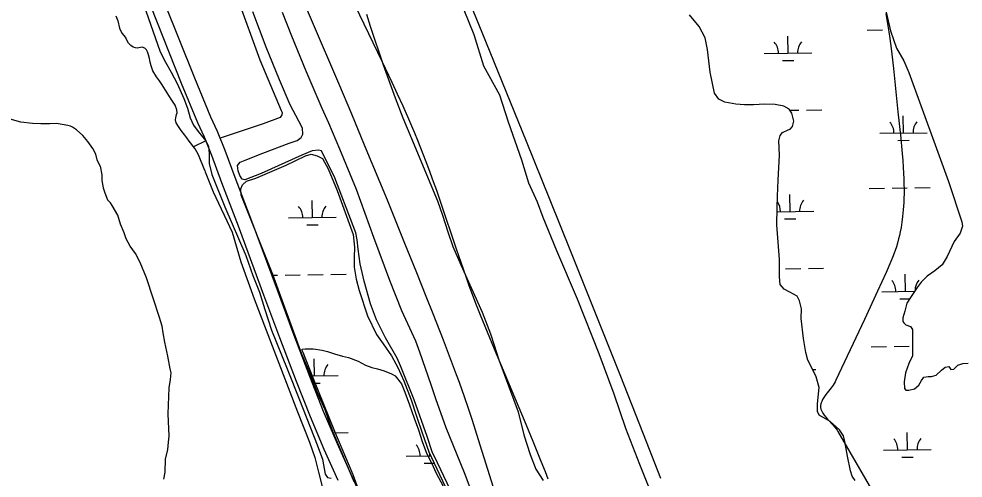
# Model space of a CAD drawing. Extents: x 3715084 to 3753216, y 488173 to 513963.
# Drawn here: x 3731481 to 3733466, y 494915 to 495879 of the extents above; entities that cross this region are included whole.
import ezdxf

# ---------------------------------------------------------------- set-up
doc = ezdxf.new("R2010")
doc.units = 0
for name, color, linetype in [('V-LEVE-TOET', 7, 'Continuous'), ('V-ROAD-CNTR', 7, 'Continuous'), ('V-SITE-OTLN', 7, 'Continuous'), ('V-SITE-VEGE', 7, 'Continuous'), ('V-TOPO-SHOR', 7, 'Continuous'), ('V-WETL-SWMP', 7, 'Continuous')]:
    doc.layers.add(name, color=color, linetype=linetype)

msp = doc.modelspace()

# ---------------------------------------------------------------- linework, layer by layer
at = {"layer": 'V-LEVE-TOET'}
for points in [[(3732387.6, 494891.1), (3732354.6, 494960.1), (3732350.8, 494968), (3732339.2, 495002.1), (3732311.9, 495079.4), (3732283.5, 495150.9), (3732276.1, 495166.4), (3732251.6, 495209.2), (3732232.9, 495247.3), (3732220.3, 495281.1), (3732207, 495328.8), (3732198.7, 495364.8), (3732194.2, 495395.8), (3732192.3, 495415.3), (3732189.4, 495430), (3732183.8, 495444.5), (3732145.3, 495545.4), (3732117.3, 495602), (3732110.8, 495603.4), (3732097.8, 495602.4), (3732075.8, 495593.4), (3731990.4, 495554.3), (3731956.6, 495541), (3731950.8, 495542.5), (3731945.8, 495550.4), (3731942.1, 495560.5), (3731941, 495571.3), (3731946.4, 495578.3), (3731956.9, 495582.7), (3731993.9, 495597.1), (3732049.4, 495618.4), (3732066.4, 495623.9), (3732074.6, 495629.9), (3732078, 495637), (3732077.3, 495650), (3732069.5, 495664.8), (3732051.7, 495698.7), (3732028.8, 495751.2), (3732001, 495819.8), (3731973, 495894.5)], [(3732034.5, 495893.8), (3732054.2, 495843.7), (3732084.5, 495770.2), (3732118.3, 495692), (3732132.2, 495660.8), (3732155.4, 495606.7), (3732190.4, 495521.7), (3732226.9, 495421.1), (3732260.1, 495330.3), (3732285.4, 495266.7), (3732298.1, 495239.4), (3732314.6, 495203.3), (3732323.2, 495179.7), (3732347.1, 495111.5), (3732357.2, 495082), (3732379, 495021.4), (3732417, 494926.9), (3732433.6, 494884)]]:
    msp.add_lwpolyline(points, dxfattribs=at)
at = {"layer": 'V-ROAD-CNTR'}
for points in [[(3731688.6, 496130.7), (3731700.5, 496082.9), (3731724.7, 495998.1), (3731739.6, 495952.8), (3731758.5, 495905.1), (3731822.4, 495744.3), (3731856.9, 495661.6), (3731870.5, 495631.4), (3731886.5, 495592.8), (3731907, 495536), (3731942.4, 495444.7), (3731995.8, 495300.1), (3732029.3, 495210.1), (3732064.1, 495118.1), (3732093.3, 495044.3), (3732122.5, 494975.3), (3732151.9, 494910.5)], [(3731717.7, 496138), (3731729.4, 496090.6), (3731753.3, 496006.9), (3731767.8, 495963.1), (3731786.4, 495916.1), (3731850.2, 495755.6), (3731884.4, 495673.6), (3731898.1, 495643.3), (3731914.4, 495603.6), (3731935.1, 495546.6), (3731970.5, 495455.3), (3732023.9, 495310.5), (3732057.4, 495220.7), (3732092.1, 495128.9), (3732121, 495055.7), (3732150, 494987.4), (3732179.2, 494923), (3732205.9, 494864.4)]]:
    msp.add_lwpolyline(points, dxfattribs=at)
at = {"layer": 'V-SITE-OTLN'}
for p, q in [((3731735.5, 495933.3), (3731778.5, 495809.9)), ((3731778.5, 495809.9), (3731789.6, 495788.6)), ((3731789.6, 495788.6), (3731801.4, 495767.2)), ((3731801.4, 495767.2), (3731813.8, 495743.8)), ((3731813.8, 495743.8), (3731828.1, 495712.2)), ((3731828.1, 495712.2), (3731835.8, 495691.6)), ((3731835.8, 495691.6), (3731841.5, 495671.8)), ((3731841.5, 495671.8), (3731848.6, 495656)), ((3731848.6, 495656), (3731857.9, 495642.8)), ((3731857.9, 495642.8), (3731867.2, 495631.8)), ((3731867.2, 495631.8), (3731874.5, 495623.4)), ((3731874.5, 495623.4), (3731879.7, 495611.1)), ((3731879.7, 495611.1), (3731881.4, 495596.7)), ((3731881.4, 495596.7), (3731881, 495575.7)), ((3731881, 495575.7), (3731886.6, 495552.4)), ((3731886.6, 495552.4), (3731914.4, 495484.4)), ((3731914.4, 495484.4), (3731958.5, 495382.1)), ((3731958.5, 495382.1), (3731973.2, 495340.3)), ((3731973.2, 495340.3), (3731987.4, 495305.2)), ((3731987.4, 495305.2), (3731998.2, 495268.9)), ((3731998.2, 495268.9), (3732012.3, 495225.8)), ((3732012.3, 495225.8), (3732045.2, 495144.1)), ((3732045.2, 495144.1), (3732071, 495078.9)), ((3732071, 495078.9), (3732108.5, 494984.8)), ((3732108.5, 494984.8), (3732119.4, 494954.7)), ((3732119.4, 494954.7), (3732124.9, 494923.2)), ((3732124.9, 494923.2), (3732130.2, 494916.3)), ((3732130.2, 494916.3), (3732137.6, 494914.8))]:
    msp.add_line(p, q, dxfattribs=at)
at = {"layer": 'V-SITE-VEGE'}
for p, q in [((3732455, 495850.5), (3732178.5, 496530.7)), ((3733303.4, 495890.4), (3733305.7, 495877.6)), ((3733305.7, 495877.6), (3733307.7, 495865.6)), ((3732547.9, 495621.8), (3732455, 495850.5)), ((3733307.7, 495865.6), (3733311.1, 495842.9)), ((3733311.1, 495842.9), (3733313.8, 495823)), ((3733313.8, 495823), (3733316, 495805.5)), ((3733316, 495805.5), (3733319.4, 495775)), ((3733319.4, 495775), (3733328.7, 495684.1)), ((3733328.7, 495684.1), (3733334.7, 495628.5)), ((3732597.8, 495498.8), (3732547.9, 495621.8)), ((3733334.7, 495628.5), (3733336.4, 495612)), ((3733336.4, 495612), (3733337.8, 495596.5)), ((3733337.8, 495596.5), (3733339, 495581.9)), ((3733339, 495581.9), (3733339.9, 495568.2)), ((3733339.9, 495568.2), (3733340.6, 495555.4)), ((3733340.6, 495555.4), (3733341.1, 495543.4)), ((3733341.1, 495543.4), (3733341.4, 495532.1)), ((3733341.4, 495532.1), (3733341.5, 495521.6)), ((3733341.5, 495511.7), (3733341.2, 495502.5)), ((3733341.5, 495521.6), (3733341.5, 495511.7)), ((3732641.2, 495391), (3732597.8, 495498.8)), ((3733340.9, 495493.9), (3733340.4, 495485.8)), ((3733341.2, 495502.5), (3733340.9, 495493.9)), ((3733339.9, 495478.3), (3733338.5, 495464.3)), ((3733340.4, 495485.8), (3733339.9, 495478.3)), ((3733337, 495452.1), (3733335.3, 495441.5)), ((3733338.5, 495464.3), (3733337, 495452.1)), ((3733333.6, 495432.3), (3733331.8, 495424.3)), ((3733335.3, 495441.5), (3733333.6, 495432.3)), ((3733330.2, 495417.3), (3733328.6, 495411.2)), ((3733331.8, 495424.3), (3733330.2, 495417.3)), ((3733323, 495392.9), (3733320.9, 495387)), ((3733325.5, 495400.7), (3733323, 495392.9)), ((3733328.6, 495411.2), (3733325.5, 495400.7)), ((3732679, 495296.6), (3732641.2, 495391)), ((3733317.6, 495378.3), (3733314, 495369.7)), ((3733320.9, 495387), (3733317.6, 495378.3)), ((3733314, 495369.7), (3733303.8, 495346.9)), ((3733303.8, 495346.9), (3733285.8, 495307.2)), ((3732744.8, 495131.4), (3732679, 495296.6)), ((3733285.8, 495307.2), (3733258.4, 495248.1)), ((3733258.4, 495248.1), (3733198.4, 495120.3)), ((3732793.9, 495007.3), (3732744.8, 495131.4)), ((3733196.5, 495116.7), (3733194.5, 495113.3)), ((3733198.4, 495120.3), (3733196.5, 495116.7)), ((3733188.2, 495104.3), (3733177.4, 495090.4)), ((3733192.4, 495110.2), (3733188.2, 495104.3)), ((3733194.5, 495113.3), (3733192.4, 495110.2)), ((3733168.5, 495075.8), (3733167.4, 495073)), ((3733170.3, 495079.6), (3733168.5, 495075.8)), ((3733173.1, 495084.3), (3733170.3, 495079.6)), ((3733177.4, 495090.4), (3733173.1, 495084.3)), ((3733166.2, 495067.6), (3733166.1, 495064.4)), ((3733166.1, 495064.4), (3733166.3, 495062.8)), ((3733166.8, 495070.8), (3733166.2, 495067.6)), ((3733166.3, 495062.8), (3733166.9, 495059.6)), ((3733167.4, 495073), (3733166.8, 495070.8)), ((3733166.9, 495059.6), (3733168, 495056.6)), ((3733168, 495056.6), (3733169.3, 495053.9)), ((3733169.3, 495053.9), (3733170.7, 495051.3)), ((3733170.7, 495051.3), (3733172.3, 495048.9)), ((3733172.3, 495048.9), (3733174, 495046.7)), ((3733174, 495046.7), (3733177.3, 495042.5)), ((3733177.3, 495042.5), (3733180.6, 495038.9)), ((3733180.6, 495038.9), (3733192.5, 495026)), ((3733192.5, 495026), (3733195.4, 495022.8)), ((3733195.4, 495022.8), (3733199.3, 495017.8)), ((3733199.3, 495017.8), (3733201.1, 495015.2)), ((3733201.1, 495015.2), (3733202.7, 495012.7)), ((3732830.6, 494914.2), (3732793.9, 495007.3)), ((3733202.7, 495012.7), (3733330.6, 494792.6))]:
    msp.add_line(p, q, dxfattribs=at)
for points in [[(3732317.8, 495345.7), (3732291.4, 495411.2), (3732255.8, 495498.3), (3732208.1, 495614.3), (3732181.2, 495679), (3732153.9, 495743.7), (3732098.8, 495872.8), (3732062.4, 495958.9), (3732041.8, 496008.3), (3732018.6, 496064.8), (3732006.5, 496095), (3731993.6, 496127.3), (3731980.2, 496161.9), (3731940.2, 496265.8), (3731820.1, 496577.5), (3731750.2, 496760.6), (3731735.2, 496804.9), (3731721.1, 496838.6), (3731649.9, 497024)], [(3732178.3, 495927.5), (3732244.2, 495790.9), (3732265.4, 495746.2), (3732276.5, 495722.3), (3732288.2, 495696.7), (3732300.3, 495669.2), (3732312.9, 495639.8), (3732319.2, 495624.5), (3732325.6, 495608.7), (3732332, 495592.4), (3732342.4, 495565.1), (3732352.3, 495537.6), (3732358.8, 495519.3), (3732367.2, 495494.7), (3732400.3, 495396.3), (3732409.9, 495368.2), (3732421.1, 495336.2), (3732427.2, 495319.2), (3732433.9, 495301.2), (3732441.3, 495282), (3732450.7, 495258), (3732460.3, 495234.2), (3732479.9, 495186.6), (3732493.2, 495154.9), (3732546.6, 495028.4), (3732561.6, 494992.2), (3732578.4, 494950.6), (3732587.2, 494928.4), (3732592.9, 494913.3)], [(3732494.4, 494846), (3732447.4, 494995.1), (3732434.4, 495035.9), (3732426.7, 495059.1), (3732417.8, 495085.5), (3732407.2, 495115.6), (3732401.3, 495131.6), (3732395, 495148.6), (3732373.6, 495204.2), (3732352, 495259.7), (3732337.4, 495296.6), (3732317.8, 495345.7)]]:
    msp.add_lwpolyline(points, dxfattribs=at)
at = {"layer": 'V-TOPO-SHOR'}
msp.add_line((3731874.4, 495623.5), (3731848.6, 495610.5), dxfattribs=at)
for points in [[(3732057.9, 496810), (3732131, 496627.9), (3732206, 496432.2), (3732259.3, 496300.6), (3732303.7, 496195.5), (3732338.7, 496094.6), (3732363.1, 496033.9), (3732416.3, 495898.2), (3732437.5, 495846.4), (3732457.7, 495781), (3732491.6, 495720.1), (3732510, 495662.9), (3732538, 495583.2), (3732552.5, 495534.9), (3732570.6, 495495.3), (3732582.8, 495463.2), (3732611, 495393), (3732654.8, 495291.3), (3732700.4, 495176.7), (3732731.7, 495092.1), (3732756.5, 495019.9), (3732785.3, 494944.3), (3732841.8, 494804.4)], [(3731661.8, 496665.3), (3731712.5, 496530.1), (3731772.8, 496376.5), (3731824.1, 496237.1), (3731886.9, 496066), (3731941, 495923.1), (3731987.8, 495793.1), (3732032.8, 495687.2), (3732034.4, 495682.5), (3732033.8, 495677.8), (3732030.2, 495672.6), (3731994.9, 495658.8), (3731904.4, 495628.7)], [(3732212.1, 495889.3), (3732219.5, 495863.8), (3732247.1, 495782.8), (3732258.4, 495751.9), (3732272.2, 495713.7), (3732288.6, 495671.4), (3732306.3, 495627.8), (3732361.3, 495496.9), (3732372, 495467.4), (3732383.2, 495431.9), (3732393.2, 495401.1), (3732410.4, 495362.8), (3732454.8, 495263.4), (3732472.4, 495217.8), (3732479.9, 495193.7), (3732489.9, 495163.5), (3732501.2, 495133.4), (3732530.8, 495054.2), (3732542.4, 495005.4), (3732556.1, 494964.5), (3732568.1, 494933.7), (3732582.9, 494910.1)], [(3733303.7, 495893.5), (3733313, 495854.1), (3733325.8, 495818), (3733340.8, 495791.3), (3733351.7, 495766.7), (3733434.7, 495537.7), (3733463.3, 495453.2), (3733464.5, 495443.8), (3733459.4, 495429), (3733446.9, 495411.7), (3733432, 495380.2), (3733421.5, 495362.9), (3733406.4, 495350.3), (3733389.9, 495339.2), (3733377.4, 495326.6), (3733369.1, 495315.3), (3733356.5, 495296.6), (3733347.4, 495282.6), (3733343, 495265.8), (3733339.3, 495251.7), (3733339.1, 495243.6), (3733341.1, 495240.8), (3733345.1, 495236.7), (3733355.1, 495233.1), (3733359.1, 495226.9), (3733359.5, 495213.4), (3733359.2, 495171.5), (3733351.4, 495155.4), (3733344.9, 495135.9), (3733341.8, 495117.1), (3733342.2, 495102.9), (3733345.5, 495099.4), (3733351.6, 495099.3), (3733363.8, 495102.4), (3733372.8, 495110.3), (3733378.4, 495119.7), (3733383.3, 495127), (3733392.1, 495128.2), (3733399.5, 495128), (3733409.1, 495131.2), (3733420.1, 495141.8), (3733427.7, 495147.7), (3733435.8, 495148.9), (3733439.8, 495142.7), (3733446.5, 495143.9), (3733454.8, 495151.8), (3733465.1, 495155.7), (3733476.6, 495156.1)], [(3731685.5, 495885.5), (3731689.1, 495875.2), (3731693.1, 495860.1), (3731697.9, 495849.3), (3731705.7, 495840.4)], [(3731872.3, 495560.8), (3731859, 495593.8), (3731851.7, 495606.2), (3731848.6, 495610.5), (3731844.9, 495615.7), (3731839.2, 495622.8), (3731834.1, 495629.3), (3731830.2, 495635.2), (3731822.8, 495644.7), (3731816.6, 495653.6), (3731812.1, 495661.3), (3731810.4, 495667.2), (3731811.1, 495671.8), (3731813, 495678.8), (3731814.3, 495682.2), (3731813.2, 495688.7), (3731809.9, 495698.1), (3731803.2, 495708.7), (3731796.4, 495718.8), (3731789.6, 495729.4), (3731782.8, 495740.7), (3731777.2, 495749), (3731771, 495757.8), (3731763.1, 495770.3), (3731759.8, 495780.8), (3731757.6, 495788.5), (3731756, 495796.1), (3731753.9, 495803.7), (3731751.7, 495810.2), (3731749.4, 495814.3), (3731746, 495817.9), (3731740.8, 495819.7), (3731730.2, 495818.2), (3731726.7, 495818.3), (3731721.5, 495820.2), (3731716.9, 495823.8), (3731711.8, 495828.5), (3731705.7, 495840.4)], [(3731652.2, 495569.9), (3731646.3, 495583.2), (3731642.9, 495594.9), (3731636.7, 495606.9), (3731626.3, 495621.8), (3731615.8, 495634.4), (3731602.8, 495646), (3731594.3, 495651.7), (3731589.8, 495653.9), (3731584.2, 495655.7), (3731572.1, 495657.6), (3731560.6, 495659.4), (3731546.5, 495658.9), (3731527.4, 495658.9), (3731509.8, 495659.6), (3731485.8, 495662.3), (3731463.2, 495668.9)], [(3731652.2, 495569.9), (3731655.9, 495551.7), (3731655.7, 495540.1), (3731658.3, 495524.8), (3731662.1, 495513.7), (3731667.6, 495499), (3731673.9, 495493)], [(3731872.3, 495560.8), (3731873.1, 495558.1), (3731889.9, 495516.3), (3731929.6, 495431.7), (3731948, 495369.4), (3731976.2, 495291.2), (3732001.4, 495225.3), (3732067.1, 495053.8), (3732092.3, 494990), (3732103.2, 494958.4), (3732111.3, 494927.6), (3732119.5, 494894.1)], [(3731715.3, 495402.3), (3731706.7, 495417.4), (3731702.9, 495429.8), (3731695.2, 495448.3), (3731689.4, 495466.8), (3731677.6, 495487.5), (3731673.9, 495493)], [(3731786.4, 494912.8), (3731788.8, 494927.1), (3731789.4, 494954.9), (3731794.6, 494974.6), (3731796.2, 494990.2), (3731797.2, 495003.1), (3731795.5, 495050.1), (3731797.3, 495104.5), (3731799.8, 495122.1), (3731801.4, 495135.7), (3731799.6, 495144.6), (3731794.7, 495171.2), (3731788.5, 495200.6), (3731784.8, 495219.8), (3731782.4, 495234.1), (3731776.7, 495251.9), (3731764, 495293), (3731749.9, 495335.5), (3731736.3, 495367.8), (3731726.5, 495386.4), (3731715.3, 495402.3)], [(3732212, 494844.4), (3732184.1, 494921.7), (3732145.3, 495012.7), (3732099, 495127), (3732078.6, 495178.5), (3732076.4, 495184.4), (3732077.6, 495185.5), (3732083.4, 495186.6), (3732091.5, 495186.4)], [(3732091.5, 495186.4), (3732100.2, 495186.2), (3732118.8, 495183.5), (3732129.8, 495180.4), (3732144.8, 495176), (3732161.5, 495171), (3732174.2, 495167.8), (3732194.4, 495160.4), (3732209.9, 495151.9), (3732223.2, 495147), (3732234.8, 495144.4), (3732249.2, 495140), (3732264.2, 495133.9), (3732272.2, 495129.6), (3732285.2, 495112.5), (3732292.4, 495095.5), (3732302.3, 495068.6), (3732312.1, 495040.4), (3732320.9, 495016.4), (3732329.1, 494991.9), (3732337.9, 494967.3), (3732349, 494945.5), (3732357.4, 494926.7), (3732374.1, 494896.2)]]:
    msp.add_lwpolyline(points, dxfattribs=at)
at = {"layer": 'V-WETL-SWMP'}
for p, q in [((3733264.3, 495855.9), (3733296.3, 495856.3)), ((3733312.3, 495856.5), (3733312.4, 495856.5)), ((3733097.8, 495807.4), (3733097.4, 495843.4)), ((3733047.8, 495806.8), (3733147.8, 495808.1)), ((3733086, 495791.9), (3733110, 495792.2)), ((3733101.6, 495687.4), (3733120.5, 495687.6)), ((3733136.5, 495687.8), (3733168.5, 495688.2)), ((3733340.4, 495639.6), (3733340, 495675.6)), ((3733290.4, 495639), (3733390.4, 495640.3)), ((3733328.6, 495624.1), (3733352.6, 495624.4)), ((3733268.5, 495523.3), (3733300.4, 495523.7)), ((3733316.4, 495523.9), (3733348.4, 495524.3)), ((3733364.4, 495524.5), (3733396.4, 495524.9)), ((3732098.2, 495462.2), (3732097.8, 495498.2)), ((3733102, 495474.8), (3733101.5, 495510.8)), ((3733075, 495474.4), (3733152, 495475.4)), ((3732048.2, 495461.6), (3732148.2, 495462.9)), ((3733090.2, 495459.2), (3733114.2, 495459.5)), ((3732086.4, 495446.7), (3732110.4, 495447)), ((3733092.6, 495354.6), (3733124.6, 495355)), ((3733140.6, 495355.2), (3733172.6, 495355.6)), ((3732015.4, 495341.1), (3732024.9, 495341.2)), ((3732040.9, 495341.4), (3732072.9, 495341.8)), ((3732088.9, 495342), (3732120.9, 495342.4)), ((3732136.9, 495342.6), (3732168.9, 495343)), ((3733344.6, 495307), (3733344.1, 495343)), ((3733294.6, 495306.4), (3733363.6, 495307.2)), ((3733332.8, 495291.4), (3733353.3, 495291.7)), ((3733272.6, 495190.6), (3733304.6, 495191)), ((3733320.6, 495191.2), (3733352.6, 495191.6)), ((3732102.4, 495129.6), (3732102, 495165.6)), ((3733149.9, 495142.7), (3733156.1, 495142.8)), ((3732094.9, 495129.5), (3732152.4, 495130.2)), ((3732100.9, 495114.1), (3732114.6, 495114.3)), ((3732142.3, 495010), (3732173.1, 495010.4)), ((3733348.7, 494974.3), (3733348.3, 495010.3)), ((3732295, 494961.2), (3732347, 494961.8)), ((3732345, 494961.8), (3732344.9, 494966.1)), ((3733298.7, 494973.7), (3733398.7, 494975)), ((3733336.9, 494958.8), (3733360.9, 494959.1)), ((3732333.2, 494946.2), (3732354.2, 494946.5))]:
    msp.add_line(p, q, dxfattribs=at)
for points in [[(3733238.6, 494910.1), (3733232.7, 494919), (3733228.8, 494929.9), (3733222.7, 494960.6), (3733217.3, 494991.9), (3733214.1, 495003.5), (3733205.6, 495015.9), (3733186.3, 495033.9), (3733163.5, 495047.3), (3733159.6, 495054.9), (3733160, 495071.1), (3733163.4, 495105), (3733157.1, 495127.5), (3733148.7, 495145.3), (3733139.5, 495162.5), (3733135.1, 495178.8), (3733130.3, 495208.1), (3733125.1, 495250.3), (3733126.3, 495270.6), (3733121.9, 495287), (3733116.7, 495297.3), (3733101.2, 495305.7), (3733089.8, 495311.4), (3733081.2, 495321.8), (3733079.5, 495337.4), (3733079.6, 495374), (3733074.4, 495446.7), (3733075.2, 495482.6), (3733075.7, 495507.1), (3733077.1, 495540.9), (3733079.6, 495593.1), (3733078.2, 495623), (3733081.2, 495634.5), (3733086, 495640.5), (3733097.7, 495646.3), (3733102.5, 495647.6), (3733107.4, 495653.6), (3733109.6, 495664.4), (3733105.9, 495681.4), (3733100, 495689.7), (3733088.6, 495696), (3733070.4, 495699.8), (3733048.7, 495700.3), (3733024.9, 495698.7), (3733006.6, 495699.1), (3732988.3, 495700.2), (3732964.7, 495704.8), (3732952.6, 495710.5), (3732943.4, 495723.6), (3732934.1, 495767.8), (3732928.4, 495815.4), (3732923.5, 495839.3), (3732911.1, 495863.3), (3732890.6, 495888.2)], [(3733303.7, 495893.5), (3733313, 495854.1), (3733325.8, 495818), (3733340.8, 495791.3), (3733351.7, 495766.7), (3733434.7, 495537.7), (3733463.3, 495453.2), (3733464.5, 495443.8), (3733459.4, 495429), (3733446.9, 495411.7), (3733432, 495380.2), (3733421.5, 495362.9), (3733406.4, 495350.3), (3733389.9, 495339.2), (3733377.4, 495326.6), (3733369.1, 495315.3), (3733356.5, 495296.6), (3733347.4, 495282.6), (3733343, 495265.8), (3733339.3, 495251.7), (3733339.1, 495243.6), (3733341.1, 495240.8), (3733345.1, 495236.7), (3733355.1, 495233.1), (3733359.1, 495226.9), (3733359.5, 495213.4), (3733359.2, 495171.5), (3733351.4, 495155.4), (3733344.9, 495135.9), (3733341.8, 495117.1), (3733342.2, 495102.9), (3733345.5, 495099.4), (3733351.6, 495099.3), (3733363.8, 495102.4), (3733372.8, 495110.3), (3733378.4, 495119.7), (3733383.3, 495127), (3733392.1, 495128.2), (3733399.5, 495128), (3733409.1, 495131.2), (3733420.1, 495141.8), (3733427.7, 495147.7), (3733435.8, 495148.9), (3733439.8, 495142.7), (3733446.5, 495143.9), (3733454.8, 495151.8), (3733465.1, 495155.7), (3733476.6, 495156.1)], [(3732185.8, 494907), (3732143, 495007.9), (3732132.7, 495036), (3732125, 495058), (3732108.8, 495093.7), (3732093.3, 495133.5), (3732075.8, 495175.4), (3732014.8, 495342.8), (3731948.3, 495508.9), (3731947.9, 495522.5), (3731951.4, 495530.6), (3731959.8, 495538.6), (3731979.6, 495545), (3732042.8, 495572.2), (3732084.1, 495591.7), (3732095.7, 495594.9), (3732108.6, 495591.9), (3732119.4, 495586.2), (3732131.1, 495564.2), (3732150.6, 495518.8), (3732184, 495426.2), (3732186.8, 495399.6), (3732185.7, 495377.9), (3732185.9, 495358.2), (3732190.1, 495332.9), (3732196.4, 495308.9), (3732214.3, 495255.5), (3732233.2, 495216.3), (3732247.1, 495196.9), (3732264.3, 495171.4), (3732278, 495147.3), (3732290.4, 495119.1), (3732305.8, 495079.3), (3732316.7, 495045), (3732328.8, 495010.1), (3732343, 494970.3), (3732394.4, 494861.7)]]:
    msp.add_lwpolyline(points, dxfattribs=at)
for centre, start, end in [((3733042.6, 495807.2), 359.9442, 41.4878), ((3733153.1, 495808.6), 139.9442, 181.4878), ((3733285.2, 495639.4), 359.9442, 41.4878), ((3733395.6, 495640.8), 139.9442, 181.4878), ((3733046.7, 495474.6), 359.9442, 35.417), ((3733157.2, 495475.9), 139.9442, 181.4878), ((3732043, 495462), 359.9442, 41.4878), ((3732153.5, 495463.4), 139.9442, 181.4878), ((3733289.3, 495306.8), 359.9442, 41.4878), ((3733399.8, 495308.2), 139.9442, 179.307), ((3732157.6, 495130.8), 139.9442, 181.4878), ((3733293.5, 494974.1), 359.9442, 41.4878), ((3733404, 494975.5), 139.9442, 181.4878), ((3732289.7, 494961.6), 359.9442, 41.4878)]:
    msp.add_arc(centre, 35.2, start, end, dxfattribs=at)

doc.saveas('drawing.dxf')
